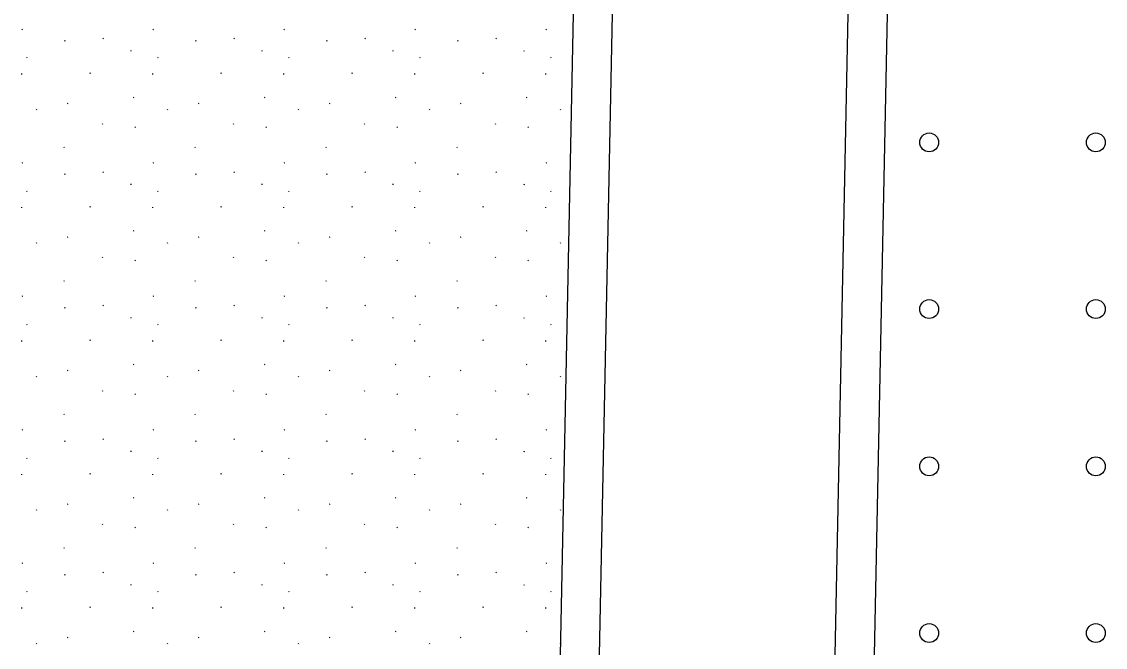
# Model space of a CAD drawing. Extents: x 419396 to 421519, y 4453567 to 4456767.
# Drawn here: x 420397.2 to 420466.1, y 4454746.7 to 4454786.5 of the extents above; entities that cross this region are included whole.
import ezdxf

# ---------------------------------------------------------------- set-up
doc = ezdxf.new("R2010")
doc.units = 0
for name, color, linetype in [('KALDIRIM', 7, 'Continuous'), ('Level 28', 7, 'Continuous'), ('Level 29', 7, 'Continuous'), ('Level 41', 7, 'Continuous'), ('Level 47', 7, 'Continuous'), ('Level 9', 7, 'Continuous')]:
    doc.layers.add(name, color=color, linetype=linetype)

msp = doc.modelspace()

# ---------------------------------------------------------------- linework, layer by layer
at = {"layer": 'KALDIRIM'}
for p, q in [((420448.784, 4454740.606), (420450.185, 4454809.863)), ((420433.756, 4454739.34), (420435.119, 4454806.744))]:
    msp.add_line(p, q, dxfattribs=at)
at = {"layer": 'Level 28'}
msp.add_line((420451.271, 4454739.93), (420452.678, 4454809.468), dxfattribs=at)
at = {"layer": 'Level 29'}
msp.add_line((420432.582, 4454804.934), (420431.231, 4454738.163), dxfattribs=at)
at = {"layer": 'Level 41'}
for p, q in [((420397.206, 4454785.976), (420397.16, 4454785.953)), ((420405.539, 4454785.976), (420405.492, 4454785.953)), ((420413.871, 4454785.976), (420413.824, 4454785.953)), ((420422.203, 4454785.976), (420422.156, 4454785.953)), ((420430.535, 4454785.976), (420430.488, 4454785.953)), ((420399.909, 4454785.247), (420399.863, 4454785.224)), ((420402.318, 4454785.411), (420402.346, 4454785.367)), ((420408.242, 4454785.247), (420408.195, 4454785.224)), ((420410.65, 4454785.411), (420410.678, 4454785.367)), ((420416.574, 4454785.247), (420416.527, 4454785.224)), ((420418.982, 4454785.411), (420419.01, 4454785.367)), ((420424.906, 4454785.247), (420424.859, 4454785.224)), ((420427.315, 4454785.411), (420427.343, 4454785.367)), ((420404.118, 4454784.582), (420404.125, 4454784.633)), ((420412.45, 4454784.582), (420412.457, 4454784.633)), ((420420.782, 4454784.582), (420420.789, 4454784.633)), ((420429.114, 4454784.582), (420429.122, 4454784.633)), ((420397.459, 4454784.196), (420397.487, 4454784.152)), ((420405.791, 4454784.196), (420405.819, 4454784.152)), ((420414.123, 4454784.196), (420414.151, 4454784.152)), ((420422.455, 4454784.196), (420422.483, 4454784.152)), ((420430.788, 4454784.196), (420430.816, 4454784.152)), ((420397.152, 4454783.108), (420397.16, 4454783.159)), ((420401.519, 4454783.182), (420401.472, 4454783.159)), ((420405.484, 4454783.108), (420405.492, 4454783.159)), ((420409.851, 4454783.182), (420409.804, 4454783.159)), ((420413.816, 4454783.108), (420413.824, 4454783.159)), ((420418.183, 4454783.182), (420418.137, 4454783.159)), ((420422.149, 4454783.108), (420422.156, 4454783.159)), ((420426.516, 4454783.182), (420426.469, 4454783.159)), ((420430.481, 4454783.108), (420430.488, 4454783.159)), ((420404.283, 4454781.648), (420404.236, 4454781.625)), ((420412.615, 4454781.648), (420412.568, 4454781.625)), ((420420.947, 4454781.648), (420420.9, 4454781.625)), ((420429.279, 4454781.648), (420429.232, 4454781.625)), ((420400.092, 4454781.253), (420400.045, 4454781.23)), ((420408.424, 4454781.253), (420408.377, 4454781.23)), ((420416.756, 4454781.253), (420416.709, 4454781.23)), ((420425.088, 4454781.253), (420425.041, 4454781.23)), ((420398.066, 4454780.9), (420398.094, 4454780.857)), ((420406.398, 4454780.9), (420406.426, 4454780.857)), ((420414.73, 4454780.9), (420414.759, 4454780.857)), ((420423.063, 4454780.9), (420423.091, 4454780.857)), ((420431.395, 4454780.9), (420431.423, 4454780.857)), ((420402.264, 4454779.997), (420402.292, 4454779.953)), ((420404.353, 4454779.777), (420404.381, 4454779.733)), ((420410.596, 4454779.997), (420410.624, 4454779.953)), ((420412.685, 4454779.777), (420412.713, 4454779.733)), ((420418.928, 4454779.997), (420418.956, 4454779.953)), ((420421.017, 4454779.777), (420421.045, 4454779.733)), ((420427.26, 4454779.997), (420427.288, 4454779.953)), ((420429.349, 4454779.777), (420429.377, 4454779.733)), ((420399.828, 4454778.501), (420399.856, 4454778.457)), ((420408.16, 4454778.501), (420408.188, 4454778.457)), ((420416.492, 4454778.501), (420416.52, 4454778.457)), ((420424.824, 4454778.501), (420424.852, 4454778.457)), ((420397.206, 4454777.488), (420397.16, 4454777.465)), ((420405.539, 4454777.488), (420405.492, 4454777.465)), ((420413.871, 4454777.488), (420413.824, 4454777.465)), ((420422.203, 4454777.488), (420422.156, 4454777.465)), ((420430.535, 4454777.488), (420430.488, 4454777.465)), ((420402.318, 4454776.922), (420402.346, 4454776.878)), ((420410.65, 4454776.922), (420410.678, 4454776.878)), ((420418.982, 4454776.922), (420419.01, 4454776.878)), ((420427.315, 4454776.922), (420427.343, 4454776.878)), ((420399.909, 4454776.759), (420399.863, 4454776.736)), ((420404.118, 4454776.093), (420404.125, 4454776.144)), ((420408.242, 4454776.759), (420408.195, 4454776.736)), ((420412.45, 4454776.093), (420412.457, 4454776.144)), ((420416.574, 4454776.759), (420416.527, 4454776.736)), ((420420.782, 4454776.093), (420420.789, 4454776.144)), ((420424.906, 4454776.759), (420424.859, 4454776.736)), ((420429.114, 4454776.093), (420429.122, 4454776.144)), ((420397.459, 4454775.707), (420397.487, 4454775.663)), ((420405.791, 4454775.707), (420405.819, 4454775.663)), ((420414.123, 4454775.707), (420414.151, 4454775.663)), ((420422.455, 4454775.707), (420422.483, 4454775.663)), ((420430.788, 4454775.707), (420430.816, 4454775.663)), ((420397.152, 4454774.619), (420397.16, 4454774.671)), ((420401.519, 4454774.694), (420401.472, 4454774.671)), ((420405.484, 4454774.619), (420405.492, 4454774.671)), ((420409.851, 4454774.694), (420409.804, 4454774.671)), ((420413.816, 4454774.619), (420413.824, 4454774.671)), ((420418.183, 4454774.694), (420418.137, 4454774.671)), ((420422.149, 4454774.619), (420422.156, 4454774.671)), ((420426.516, 4454774.694), (420426.469, 4454774.671)), ((420430.481, 4454774.619), (420430.488, 4454774.671)), ((420400.092, 4454772.764), (420400.045, 4454772.742)), ((420404.283, 4454773.159), (420404.236, 4454773.137)), ((420408.424, 4454772.764), (420408.377, 4454772.742)), ((420412.615, 4454773.159), (420412.568, 4454773.137)), ((420416.756, 4454772.764), (420416.709, 4454772.742)), ((420420.947, 4454773.159), (420420.9, 4454773.137)), ((420425.088, 4454772.764), (420425.041, 4454772.742)), ((420429.279, 4454773.159), (420429.232, 4454773.137)), ((420398.066, 4454772.412), (420398.094, 4454772.368)), ((420406.398, 4454772.412), (420406.426, 4454772.368)), ((420414.73, 4454772.412), (420414.759, 4454772.368)), ((420423.063, 4454772.412), (420423.091, 4454772.368)), ((420431.395, 4454772.412), (420431.423, 4454772.368)), ((420402.264, 4454771.508), (420402.292, 4454771.465)), ((420404.353, 4454771.288), (420404.381, 4454771.244)), ((420410.596, 4454771.508), (420410.624, 4454771.465)), ((420412.685, 4454771.288), (420412.713, 4454771.244)), ((420418.928, 4454771.508), (420418.956, 4454771.465)), ((420421.017, 4454771.288), (420421.045, 4454771.244)), ((420427.26, 4454771.508), (420427.288, 4454771.465)), ((420429.349, 4454771.288), (420429.377, 4454771.244)), ((420399.828, 4454770.012), (420399.856, 4454769.969)), ((420408.16, 4454770.012), (420408.188, 4454769.969)), ((420416.492, 4454770.012), (420416.52, 4454769.969)), ((420424.824, 4454770.012), (420424.852, 4454769.969)), ((420397.206, 4454768.999), (420397.16, 4454768.976)), ((420405.539, 4454768.999), (420405.492, 4454768.976)), ((420413.871, 4454768.999), (420413.824, 4454768.976)), ((420422.203, 4454768.999), (420422.156, 4454768.976)), ((420430.535, 4454768.999), (420430.488, 4454768.976)), ((420399.909, 4454768.27), (420399.863, 4454768.247)), ((420402.318, 4454768.433), (420402.346, 4454768.389)), ((420408.242, 4454768.27), (420408.195, 4454768.247)), ((420410.65, 4454768.433), (420410.678, 4454768.389)), ((420416.574, 4454768.27), (420416.527, 4454768.247)), ((420418.982, 4454768.433), (420419.01, 4454768.389)), ((420424.906, 4454768.27), (420424.859, 4454768.247)), ((420427.315, 4454768.433), (420427.343, 4454768.389)), ((420397.459, 4454767.218), (420397.487, 4454767.175)), ((420404.118, 4454767.604), (420404.125, 4454767.655)), ((420405.791, 4454767.218), (420405.819, 4454767.175)), ((420412.45, 4454767.604), (420412.457, 4454767.655)), ((420414.123, 4454767.218), (420414.151, 4454767.175)), ((420420.782, 4454767.604), (420420.789, 4454767.655)), ((420422.455, 4454767.218), (420422.483, 4454767.175)), ((420429.114, 4454767.604), (420429.122, 4454767.655)), ((420430.788, 4454767.218), (420430.816, 4454767.175)), ((420397.152, 4454766.131), (420397.16, 4454766.182)), ((420401.519, 4454766.205), (420401.472, 4454766.182)), ((420405.484, 4454766.131), (420405.492, 4454766.182)), ((420409.851, 4454766.205), (420409.804, 4454766.182)), ((420413.816, 4454766.131), (420413.824, 4454766.182)), ((420418.183, 4454766.205), (420418.137, 4454766.182)), ((420422.149, 4454766.131), (420422.156, 4454766.182)), ((420426.516, 4454766.205), (420426.469, 4454766.182)), ((420430.481, 4454766.131), (420430.488, 4454766.182)), ((420404.283, 4454764.671), (420404.236, 4454764.648)), ((420412.615, 4454764.671), (420412.568, 4454764.648)), ((420420.947, 4454764.671), (420420.9, 4454764.648)), ((420429.279, 4454764.671), (420429.232, 4454764.648)), ((420398.066, 4454763.923), (420398.094, 4454763.879)), ((420400.092, 4454764.276), (420400.045, 4454764.253)), ((420406.398, 4454763.923), (420406.426, 4454763.879)), ((420408.424, 4454764.276), (420408.377, 4454764.253)), ((420414.73, 4454763.923), (420414.759, 4454763.879)), ((420416.756, 4454764.276), (420416.709, 4454764.253)), ((420423.063, 4454763.923), (420423.091, 4454763.879)), ((420425.088, 4454764.276), (420425.041, 4454764.253)), ((420431.395, 4454763.923), (420431.423, 4454763.879)), ((420402.264, 4454763.019), (420402.292, 4454762.976)), ((420410.596, 4454763.019), (420410.624, 4454762.976)), ((420418.928, 4454763.019), (420418.956, 4454762.976)), ((420427.26, 4454763.019), (420427.288, 4454762.976)), ((420404.353, 4454762.799), (420404.381, 4454762.755)), ((420412.685, 4454762.799), (420412.713, 4454762.755)), ((420421.017, 4454762.799), (420421.045, 4454762.755)), ((420429.349, 4454762.799), (420429.377, 4454762.755)), ((420399.828, 4454761.523), (420399.856, 4454761.48)), ((420408.16, 4454761.523), (420408.188, 4454761.48)), ((420416.492, 4454761.523), (420416.52, 4454761.48)), ((420424.824, 4454761.523), (420424.852, 4454761.48)), ((420397.206, 4454760.51), (420397.16, 4454760.487)), ((420405.539, 4454760.51), (420405.492, 4454760.487)), ((420413.871, 4454760.51), (420413.824, 4454760.487)), ((420422.203, 4454760.51), (420422.156, 4454760.487)), ((420430.535, 4454760.51), (420430.488, 4454760.487)), ((420399.909, 4454759.781), (420399.863, 4454759.758)), ((420402.318, 4454759.944), (420402.346, 4454759.901)), ((420408.242, 4454759.781), (420408.195, 4454759.758)), ((420410.65, 4454759.944), (420410.678, 4454759.901)), ((420416.574, 4454759.781), (420416.527, 4454759.758)), ((420418.982, 4454759.944), (420419.01, 4454759.901)), ((420424.906, 4454759.781), (420424.859, 4454759.758)), ((420427.315, 4454759.944), (420427.343, 4454759.901)), ((420404.118, 4454759.115), (420404.125, 4454759.166)), ((420412.45, 4454759.115), (420412.457, 4454759.166)), ((420420.782, 4454759.115), (420420.789, 4454759.166)), ((420429.114, 4454759.115), (420429.122, 4454759.166)), ((420397.459, 4454758.729), (420397.487, 4454758.686)), ((420405.791, 4454758.729), (420405.819, 4454758.686)), ((420414.123, 4454758.729), (420414.151, 4454758.686)), ((420422.455, 4454758.729), (420422.483, 4454758.686)), ((420430.788, 4454758.729), (420430.816, 4454758.686)), ((420397.152, 4454757.642), (420397.16, 4454757.693)), ((420401.519, 4454757.716), (420401.472, 4454757.693)), ((420405.484, 4454757.642), (420405.492, 4454757.693)), ((420409.851, 4454757.716), (420409.804, 4454757.693)), ((420413.816, 4454757.642), (420413.824, 4454757.693)), ((420418.183, 4454757.716), (420418.137, 4454757.693)), ((420422.149, 4454757.642), (420422.156, 4454757.693)), ((420426.516, 4454757.716), (420426.469, 4454757.693)), ((420430.481, 4454757.642), (420430.488, 4454757.693)), ((420404.283, 4454756.182), (420404.236, 4454756.159)), ((420412.615, 4454756.182), (420412.568, 4454756.159)), ((420420.947, 4454756.182), (420420.9, 4454756.159)), ((420429.279, 4454756.182), (420429.232, 4454756.159)), ((420398.066, 4454755.434), (420398.094, 4454755.39)), ((420400.092, 4454755.787), (420400.045, 4454755.764)), ((420406.398, 4454755.434), (420406.426, 4454755.39)), ((420408.424, 4454755.787), (420408.377, 4454755.764)), ((420414.73, 4454755.434), (420414.759, 4454755.39)), ((420416.756, 4454755.787), (420416.709, 4454755.764)), ((420423.063, 4454755.434), (420423.091, 4454755.39)), ((420425.088, 4454755.787), (420425.041, 4454755.764)), ((420431.395, 4454755.434), (420431.423, 4454755.39)), ((420402.264, 4454754.531), (420402.292, 4454754.487)), ((420404.353, 4454754.31), (420404.381, 4454754.266)), ((420410.596, 4454754.531), (420410.624, 4454754.487)), ((420412.685, 4454754.31), (420412.713, 4454754.266)), ((420418.928, 4454754.531), (420418.956, 4454754.487)), ((420421.017, 4454754.31), (420421.045, 4454754.266)), ((420427.26, 4454754.531), (420427.288, 4454754.487)), ((420429.349, 4454754.31), (420429.377, 4454754.266)), ((420399.828, 4454753.035), (420399.856, 4454752.991)), ((420408.16, 4454753.035), (420408.188, 4454752.991)), ((420416.492, 4454753.035), (420416.52, 4454752.991)), ((420424.824, 4454753.035), (420424.852, 4454752.991)), ((420397.206, 4454752.021), (420397.16, 4454751.998)), ((420405.539, 4454752.021), (420405.492, 4454751.998)), ((420413.871, 4454752.021), (420413.824, 4454751.998)), ((420422.203, 4454752.021), (420422.156, 4454751.998)), ((420430.535, 4454752.021), (420430.488, 4454751.998)), ((420399.909, 4454751.292), (420399.863, 4454751.269)), ((420402.318, 4454751.455), (420402.346, 4454751.412)), ((420408.242, 4454751.292), (420408.195, 4454751.269)), ((420410.65, 4454751.455), (420410.678, 4454751.412)), ((420416.574, 4454751.292), (420416.527, 4454751.269)), ((420418.982, 4454751.455), (420419.01, 4454751.412)), ((420424.906, 4454751.292), (420424.859, 4454751.269)), ((420427.315, 4454751.455), (420427.343, 4454751.412)), ((420404.118, 4454750.626), (420404.125, 4454750.678)), ((420412.45, 4454750.626), (420412.457, 4454750.678)), ((420420.782, 4454750.626), (420420.789, 4454750.678)), ((420429.114, 4454750.626), (420429.122, 4454750.678)), ((420397.459, 4454750.241), (420397.487, 4454750.197)), ((420405.791, 4454750.241), (420405.819, 4454750.197)), ((420414.123, 4454750.241), (420414.151, 4454750.197)), ((420422.455, 4454750.241), (420422.483, 4454750.197)), ((420430.788, 4454750.241), (420430.816, 4454750.197)), ((420401.519, 4454749.227), (420401.472, 4454749.204)), ((420409.851, 4454749.227), (420409.804, 4454749.204)), ((420418.183, 4454749.227), (420418.137, 4454749.204)), ((420426.516, 4454749.227), (420426.469, 4454749.204)), ((420397.152, 4454749.153), (420397.16, 4454749.204)), ((420405.484, 4454749.153), (420405.492, 4454749.204)), ((420413.816, 4454749.153), (420413.824, 4454749.204)), ((420422.149, 4454749.153), (420422.156, 4454749.204)), ((420430.481, 4454749.153), (420430.488, 4454749.204)), ((420400.092, 4454747.298), (420400.045, 4454747.275)), ((420404.283, 4454747.693), (420404.236, 4454747.67)), ((420408.424, 4454747.298), (420408.377, 4454747.275)), ((420412.615, 4454747.693), (420412.568, 4454747.67)), ((420416.756, 4454747.298), (420416.709, 4454747.275)), ((420420.947, 4454747.693), (420420.9, 4454747.67)), ((420425.088, 4454747.298), (420425.041, 4454747.275)), ((420429.279, 4454747.693), (420429.232, 4454747.67)), ((420398.066, 4454746.945), (420398.094, 4454746.901)), ((420406.398, 4454746.945), (420406.426, 4454746.901)), ((420414.73, 4454746.945), (420414.759, 4454746.901)), ((420423.063, 4454746.945), (420423.091, 4454746.901)), ((420431.395, 4454746.945), (420431.409, 4454746.924))]:
    msp.add_line(p, q, dxfattribs=at)
at = {"layer": 'Level 47'}
for centre in [(420454.872, 4454778.786), (420465.472, 4454778.786), (420454.872, 4454768.186), (420465.472, 4454768.186), (420454.872, 4454758.186), (420465.472, 4454758.186), (420454.872, 4454747.586), (420465.472, 4454747.586)]:
    msp.add_circle(centre, 0.6, dxfattribs=at)
at = {"layer": 'Level 9'}
msp.add_line((420451.257, 4454739.21), (420452.675, 4454809.342), dxfattribs=at)

doc.saveas('drawing.dxf')
